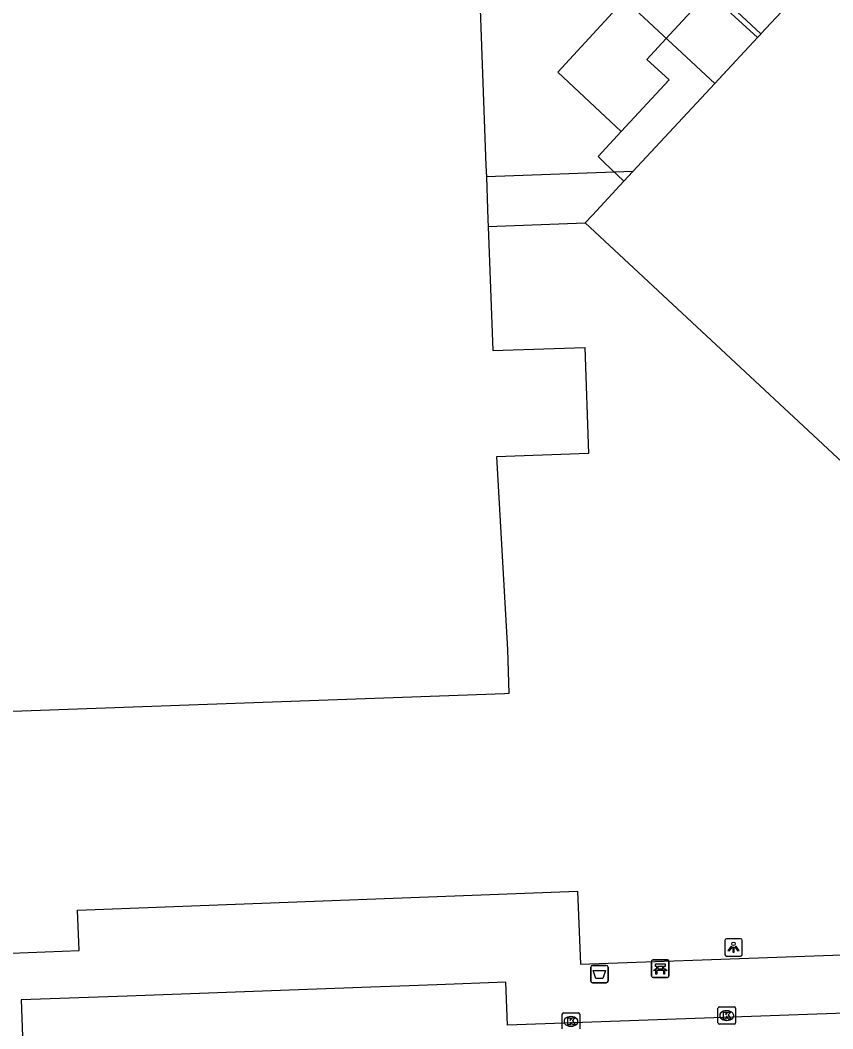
# Model space of a CAD drawing. Extents: x 160557 to 161245, y 385330 to 386505.
# Drawn here: x 160916.3 to 160963.1, y 386274.2 to 386332.3 of the extents above; entities that cross this region are included whole.
import ezdxf

# ---------------------------------------------------------------- set-up
doc = ezdxf.new("R2010")
doc.units = 0
for name, color, linetype in [('IMGEO_Afvalbak', 7, 'Continuous'), ('IMGEO_Bank', 7, 'Continuous'), ('IMGEO_Kolk', 7, 'Continuous'), ('IMGEO_Lichtpunt', 7, 'Continuous'), ('IMGEO_Pand', 7, 'Continuous'), ('IMGEO_Pand_overbouw', 7, 'Continuous'), ('IMGEO_Rijbaan_lokaal_gesloten', 7, 'Continuous'), ('IMGEO_Rijbaan_lokaal_open', 7, 'Continuous')]:
    doc.layers.add(name, color=color, linetype=linetype)

msp = doc.modelspace()

# ---------------------------------------------------------------- linework, layer by layer
at = {"layer": 'IMGEO_Afvalbak'}
for p, q in [((160949.162, 386276.976), (160949.162, 386277.776)), ((160949.162, 386277.776), (160949.162, 386276.976)), ((160949.262, 386277.876), (160950.052, 386277.876)), ((160950.052, 386277.876), (160949.262, 386277.876)), ((160950.152, 386277.776), (160950.152, 386276.976)), ((160950.152, 386276.976), (160950.152, 386277.776)), ((160950.052, 386276.876), (160949.262, 386276.876)), ((160949.262, 386276.876), (160950.052, 386276.876))]:
    msp.add_line(p, q, dxfattribs=at)
msp.add_lwpolyline([(160949.305, 386277.59), (160950.009, 386277.59), (160949.86, 386277.12), (160949.454, 386277.12), (160949.305, 386277.59)], dxfattribs=at)
for centre, start, end in [((160949.262, 386277.776), 90, 180), ((160949.262, 386277.776), 90, 180), ((160950.052, 386277.776), 0, 90), ((160950.052, 386277.776), 360, 90), ((160949.262, 386276.976), 180, 270), ((160949.262, 386276.976), 180, 270), ((160950.052, 386276.976), 270, 0), ((160950.052, 386276.976), 270, 0)]:
    msp.add_arc(centre, 0.1, start, end, dxfattribs=at)
at = {"layer": 'IMGEO_Bank'}
for p, q in [((160952.66, 386277.262), (160952.66, 386278.103)), ((160952.66, 386278.103), (160952.66, 386277.262)), ((160952.735, 386278.187), (160953.576, 386278.187)), ((160953.576, 386278.187), (160952.735, 386278.187)), ((160953.66, 386278.112), (160953.66, 386277.271)), ((160953.66, 386277.271), (160953.66, 386278.112)), ((160953.357, 386277.585), (160952.964, 386277.585)), ((160952.969, 386277.693), (160952.969, 386277.799)), ((160953.013, 386277.799), (160953.013, 386277.693)), ((160953.301, 386277.805), (160953.019, 386277.805)), ((160953.019, 386277.687), (160953.301, 386277.687)), ((160953.307, 386277.693), (160953.307, 386277.799)), ((160953.351, 386277.799), (160953.351, 386277.693)), ((160953.585, 386277.187), (160952.744, 386277.187)), ((160952.744, 386277.187), (160953.585, 386277.187))]:
    msp.add_line(p, q, dxfattribs=at)
for points in [[(160952.907, 386277.585), (160952.765, 386277.585), (160952.877, 386277.687), (160952.963, 386277.687)], [(160952.963, 386277.805), (160952.877, 386277.805), (160952.877, 386277.966), (160953.44, 386277.966), (160953.44, 386277.805), (160953.357, 386277.805)], [(160952.957, 386277.578), (160952.957, 386277.371), (160952.914, 386277.371), (160952.914, 386277.578)], [(160953.357, 386277.687), (160953.44, 386277.687), (160953.552, 386277.585), (160953.413, 386277.585)], [(160953.407, 386277.578), (160953.407, 386277.371), (160953.363, 386277.371), (160953.363, 386277.578)]]:
    msp.add_lwpolyline(points, dxfattribs=at)
for centre, radius, start, end in [((160952.738, 386278.109), 0.0779, 92.4484, 184.28452), ((160952.738, 386278.109), 0.0779, 92.4484, 184.28452), ((160953.582, 386278.109), 0.0779, 2.4484, 94.28452), ((160953.582, 386278.109), 0.0779, 2.4484, 94.28452), ((160952.907, 386277.578), 0.00671, 2.89567, 87.10433), ((160952.964, 386277.578), 0.00671, 92.89567, 177.10433), ((160952.962, 386277.798), 0.00671, 2.89567, 87.10433), ((160952.962, 386277.694), 0.00671, 272.89567, 357.10433), ((160953.019, 386277.798), 0.00671, 92.89567, 177.10433), ((160953.019, 386277.694), 0.00671, 182.89567, 267.10433), ((160953.301, 386277.798), 0.00671, 2.89567, 87.10433), ((160953.301, 386277.694), 0.00671, 272.89567, 357.10433), ((160953.358, 386277.798), 0.00671, 92.89567, 177.10433), ((160953.358, 386277.694), 0.00671, 182.89567, 267.10433), ((160953.356, 386277.578), 0.00671, 2.89567, 87.10433), ((160953.413, 386277.578), 0.00671, 92.89567, 177.10433), ((160952.738, 386277.265), 0.0779, 182.4484, 274.28452), ((160952.738, 386277.265), 0.0779, 182.4484, 274.28452), ((160953.582, 386277.265), 0.0779, 272.4484, 4.28452), ((160953.582, 386277.265), 0.0779, 272.4484, 4.28452)]:
    msp.add_arc(centre, radius, start, end, dxfattribs=at)
at = {"layer": 'IMGEO_Kolk'}
for p, q in [((160956.483, 386274.562), (160956.483, 386275.414)), ((160956.558, 386275.488), (160957.41, 386275.488)), ((160956.971, 386275.268), (160956.996, 386275.268)), ((160957.484, 386275.414), (160957.484, 386274.562)), ((160947.521, 386274.224), (160947.521, 386275.076)), ((160947.596, 386275.15), (160948.448, 386275.15)), ((160948.009, 386274.93), (160948.034, 386274.93)), ((160948.522, 386275.076), (160948.522, 386274.224)), ((160956.994, 386274.708), (160956.969, 386274.708)), ((160948.032, 386274.37), (160948.007, 386274.37)), ((160957.41, 386274.488), (160956.558, 386274.488))]:
    msp.add_line(p, q, dxfattribs=at)
for points in [[(160956.483, 386274.562), (160956.483, 386275.414)], [(160956.558, 386275.488), (160957.41, 386275.488)], [(160956.804, 386275.188), (160956.927, 386275.188), (160956.927, 386275.037), (160957.057, 386275.188), (160957.221, 386275.188), (160957.075, 386275.037), (160957.228, 386274.788), (160957.076, 386274.788), (160956.991, 386274.952), (160956.927, 386274.885), (160956.927, 386274.788), (160956.804, 386274.788), (160956.804, 386275.188)], [(160957.484, 386275.414), (160957.484, 386274.562)], [(160947.521, 386274.224), (160947.521, 386275.076)], [(160947.596, 386275.15), (160948.448, 386275.15)], [(160947.842, 386274.85), (160947.965, 386274.85), (160947.965, 386274.699), (160948.095, 386274.85), (160948.259, 386274.85), (160948.113, 386274.699), (160948.266, 386274.45), (160948.114, 386274.45), (160948.029, 386274.614), (160947.965, 386274.547), (160947.965, 386274.45), (160947.842, 386274.45), (160947.842, 386274.85)], [(160948.522, 386275.076), (160948.522, 386274.224)], [(160957.41, 386274.488), (160956.558, 386274.488)]]:
    msp.add_lwpolyline(points, dxfattribs=at)
for centre, start, end in [((160956.56, 386275.412), 91.55205, 178.44795), ((160956.56, 386275.412), 91.55205, 178.44795), ((160957.408, 386275.412), 1.55205, 88.44795), ((160957.408, 386275.412), 1.55205, 88.44795), ((160947.598, 386275.074), 91.55205, 178.44795), ((160947.598, 386275.074), 91.55205, 178.44795), ((160948.446, 386275.074), 1.55205, 88.44795), ((160948.446, 386275.074), 1.55205, 88.44795), ((160956.56, 386274.564), 181.55205, 268.44795), ((160956.56, 386274.564), 181.55205, 268.44795), ((160957.408, 386274.564), 271.55205, 358.44795), ((160957.408, 386274.564), 271.55205, 358.44795)]:
    msp.add_arc(centre, 0.0765, start, end, dxfattribs=at)
for centre, major_axis, ratio, start_param, end_param in [((160956.97, 386274.988), (-0.387, 0.002), 0.722429, 4.712389, 7.853982), ((160956.995, 386274.988), (-0.39, 0.002), 0.717154, 1.570796, 4.712389), ((160948.008, 386274.65), (-0.387, 0.002), 0.722429, 4.712389, 7.853982), ((160948.033, 386274.65), (-0.39, 0.002), 0.717154, 1.570796, 4.712389)]:
    msp.add_ellipse(centre, major_axis=major_axis, ratio=ratio, start_param=start_param, end_param=end_param, dxfattribs=at)
at = {"layer": 'IMGEO_Lichtpunt'}
for p, q in [((160956.879, 386279.317), (160956.879, 386278.51)), ((160956.879, 386279.317), (160956.879, 386278.51)), ((160957.781, 386279.412), (160956.973, 386279.412)), ((160957.781, 386279.412), (160956.973, 386279.412)), ((160957.875, 386278.51), (160957.875, 386279.317)), ((160957.875, 386278.51), (160957.875, 386279.317)), ((160956.973, 386278.416), (160957.781, 386278.416)), ((160956.973, 386278.416), (160957.781, 386278.416))]:
    msp.add_line(p, q, dxfattribs=at)
for points in [[(160957.253, 386278.981), (160957.292, 386278.953), (160957.104, 386278.691), (160957.066, 386278.718), (160957.253, 386278.981)], [(160957.355, 386278.933), (160957.402, 386278.933), (160957.402, 386278.611), (160957.355, 386278.611), (160957.355, 386278.933)], [(160957.465, 386278.953), (160957.503, 386278.98), (160957.69, 386278.718), (160957.651, 386278.69), (160957.465, 386278.953)]]:
    msp.add_lwpolyline(points, dxfattribs=at)
msp.add_circle((160957.378, 386279.115), 0.0994, dxfattribs=at)
for centre, start, end in [((160956.973, 386279.317), 90, 180), ((160956.973, 386279.317), 90, 180), ((160957.781, 386279.317), 0, 90), ((160957.781, 386279.317), 0, 90), ((160956.973, 386278.51), 180, 270), ((160956.973, 386278.51), 180, 270), ((160957.781, 386278.51), 270, 0), ((160957.781, 386278.51), 270, 360)]:
    msp.add_arc(centre, 0.0946, start, end, dxfattribs=at)
at = {"layer": 'IMGEO_Pand'}
for points in [[(160942.468, 386341.918), (160943.127, 386323.923), (160943.151, 386323.265), (160943.242, 386320.801), (160943.256, 386320.412), (160943.518, 386313.268), (160948.811, 386313.441), (160949.03, 386307.34), (160943.736, 386307.153), (160944.364, 386296.07), (160944.451, 386293.522), (160944.201, 386293.513), (160913.182, 386292.39)], [(160958.765, 386331.301), (160958.941, 386331.49), (160958.953, 386331.502), (160962.188, 386334.984)], [(160951.07, 386323.022), (160951.583, 386323.574), (160952.1, 386324.13), (160956.294, 386328.642), (160956.531, 386328.898), (160958.765, 386331.301)], [(160990.282, 386321.981), (160970.348, 386300.588), (160948.833, 386320.616), (160949.256, 386321.071), (160951.07, 386323.022)]]:
    msp.add_lwpolyline(points, dxfattribs=at)
at = {"layer": 'IMGEO_Pand_overbouw'}
for points in [[(160942.28, 386347.028), (160942.468, 386341.918), (160942.483, 386341.503), (160956.294, 386328.642), (160958.765, 386331.301), (160958.941, 386331.49), (160958.953, 386331.502)], [(160951.07, 386323.022), (160951.583, 386323.574), (160943.151, 386323.265), (160943.242, 386320.801), (160943.256, 386320.412), (160948.833, 386320.616), (160949.256, 386321.071)]]:
    msp.add_lwpolyline(points, close=True, dxfattribs=at)
at = {"layer": 'IMGEO_Rijbaan_lokaal_gesloten'}
for points in [[(160955.936, 386333.888), (160953.719, 386331.47), (160952.39, 386330.021), (160953.676, 386328.85), (160950.907, 386325.887)], [(160955.936, 386333.888), (160958.765, 386331.301)], [(160951.07, 386323.022), (160949.909, 386324.124), (160949.583, 386324.434), (160950.907, 386325.887)]]:
    msp.add_lwpolyline(points, dxfattribs=at)
at = {"layer": 'IMGEO_Rijbaan_lokaal_open'}
for points in [[(160950.907, 386325.887), (160947.264, 386329.292), (160951.322, 386333.702), (160953.728, 386336.316), (160951.509, 386338.233), (160951.632, 386338.361), (160960.416, 386347.535)], [(160903.553, 386292.042), (160904.121, 386277.573), (160891.081, 386277.075), (160891.124, 386275.916), (160913.879, 386276.742), (160913.814, 386278.511), (160919.71, 386278.725), (160919.626, 386281.063), (160948.404, 386282.158), (160948.577, 386277.944), (160984.081, 386279.215)], [(160989.24, 386243.256), (160989.087, 386247.587), (160988.085, 386275.995), (160944.362, 386274.442), (160944.275, 386276.906), (160940.297, 386276.761), (160938.174, 386276.684), (160936.5, 386276.623), (160922.467, 386276.113), (160916.379, 386275.892), (160916.727, 386266.406), (160922.836, 386266.648), (160923.086, 386260.496), (160923.128, 386260.498)]]:
    msp.add_lwpolyline(points, dxfattribs=at)

doc.saveas('drawing.dxf')
